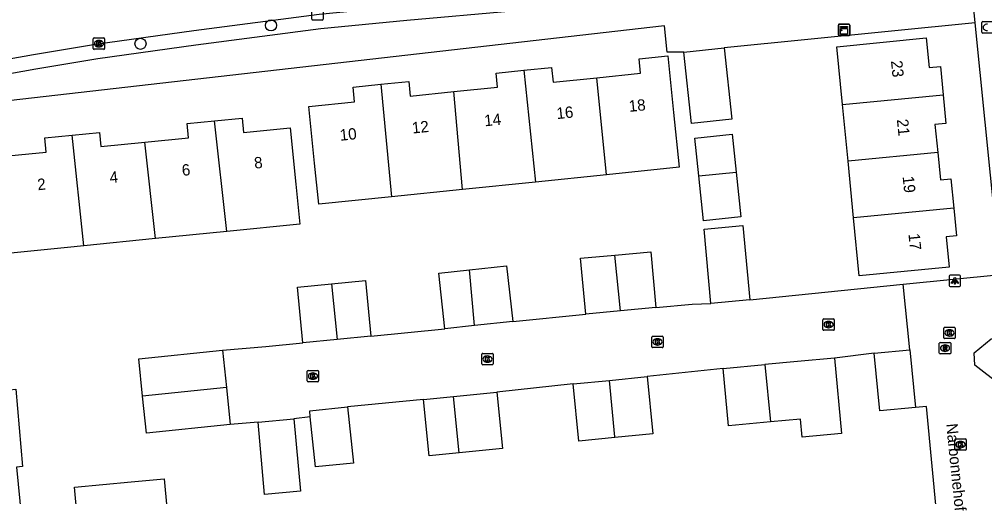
# Model space of a CAD drawing. Extents: x 158461 to 159795, y 387220 to 388672.
# Drawn here: x 159171.8 to 159256.6, y 388073 to 388114.9 of the extents above; entities that cross this region are included whole.
import ezdxf

# ---------------------------------------------------------------- set-up
doc = ezdxf.new("R2010")
doc.units = 0
for name, color, linetype in [('IMGEO_Boom', 7, 'Continuous'), ('IMGEO_Brandkraan', 7, 'Continuous'), ('IMGEO_Kast', 7, 'Continuous'), ('IMGEO_Kolk', 7, 'Continuous'), ('IMGEO_Lichtpunt', 7, 'Continuous'), ('IMGEO_Openbare_ruimte_label', 7, 'Continuous'), ('IMGEO_Pand', 7, 'Continuous'), ('IMGEO_Pand_nummerreeks', 7, 'Continuous'), ('IMGEO_Rijbaan_lokaal_open', 7, 'Continuous'), ('IMGEO_Rioolput', 7, 'Continuous'), ('IMGEO_Voetpad_open', 7, 'Continuous')]:
    doc.layers.add(name, color=color, linetype=linetype)

msp = doc.modelspace()

# ---------------------------------------------------------------- linework, layer by layer
at = {"layer": 'IMGEO_Boom'}
for centre in [(159193.902, 388114.407), (159182.432, 388112.789)]:
    msp.add_circle(centre, 0.489, dxfattribs=at)
at = {"layer": 'IMGEO_Brandkraan'}
for p, q in [((159256.358, 388113.815), (159256.358, 388114.667)), ((159256.433, 388114.741), (159257.285, 388114.741)), ((159257.285, 388113.741), (159256.433, 388113.741))]:
    msp.add_line(p, q, dxfattribs=at)
for points in [[(159256.358, 388113.815), (159256.358, 388114.667)], [(159256.433, 388114.741), (159257.285, 388114.741)], [(159257.285, 388113.741), (159256.433, 388113.741)]]:
    msp.add_lwpolyline(points, dxfattribs=at)
for centre, start, end in [((159256.435, 388114.665), 91.55205, 178.44795), ((159256.435, 388114.665), 91.55205, 178.44795), ((159256.435, 388113.817), 181.55205, 268.44795), ((159256.435, 388113.817), 181.55205, 268.44795)]:
    msp.add_arc(centre, 0.0765, start, end, dxfattribs=at)
msp.add_ellipse((159256.845, 388114.241), major_axis=(-0.387, 0.002), ratio=0.722429, start_param=4.712389, end_param=7.853982, dxfattribs=at)
at = {"layer": 'IMGEO_Kast'}
for p, q in [((159243.742, 388113.587), (159243.742, 388114.428)), ((159243.742, 388114.428), (159243.742, 388113.587)), ((159243.817, 388114.512), (159244.658, 388114.512)), ((159244.658, 388114.512), (159243.817, 388114.512)), ((159244.742, 388114.437), (159244.742, 388113.596)), ((159244.742, 388113.596), (159244.742, 388114.437)), ((159244.667, 388113.512), (159243.826, 388113.512)), ((159243.826, 388113.512), (159244.667, 388113.512))]:
    msp.add_line(p, q, dxfattribs=at)
for points in [[(159243.937, 388114.302), (159244.537, 388114.302), (159244.537, 388114.217), (159243.937, 388114.217), (159243.937, 388114.302)], [(159243.937, 388114.127), (159244.537, 388114.127), (159244.537, 388113.638), (159243.937, 388113.638), (159243.937, 388114.127)]]:
    msp.add_lwpolyline(points, dxfattribs=at)
msp.add_circle((159244.021, 388113.976), 0.0377, dxfattribs=at)
for centre, start, end in [((159243.82, 388114.434), 92.4484, 184.28452), ((159243.82, 388114.434), 92.4484, 184.28452), ((159244.664, 388114.434), 2.4484, 94.28452), ((159244.664, 388114.434), 2.4484, 94.28452), ((159243.82, 388113.59), 182.4484, 274.28452), ((159243.82, 388113.59), 182.4484, 274.28452), ((159244.664, 388113.59), 272.4484, 4.28452), ((159244.664, 388113.59), 272.4484, 4.28452)]:
    msp.add_arc(centre, 0.0779, start, end, dxfattribs=at)
at = {"layer": 'IMGEO_Kolk'}
for p, q in [((159197.479, 388114.947), (159197.479, 388115.799)), ((159198.48, 388115.799), (159198.48, 388114.947)), ((159198.406, 388114.873), (159197.554, 388114.873)), ((159178.282, 388112.379), (159178.282, 388113.231)), ((159178.357, 388113.305), (159179.209, 388113.305)), ((159178.77, 388113.085), (159178.795, 388113.085)), ((159179.283, 388113.231), (159179.283, 388112.379)), ((159179.209, 388112.305), (159178.357, 388112.305)), ((159178.793, 388112.525), (159178.768, 388112.525)), ((159242.385, 388087.674), (159242.385, 388088.526)), ((159242.46, 388088.6), (159243.312, 388088.6)), ((159242.873, 388088.38), (159242.898, 388088.38)), ((159243.386, 388088.526), (159243.386, 388087.674)), ((159243.312, 388087.6), (159242.46, 388087.6)), ((159242.896, 388087.82), (159242.871, 388087.82)), ((159253.008, 388086.94), (159253.008, 388087.792)), ((159253.083, 388087.866), (159253.935, 388087.866)), ((159253.496, 388087.646), (159253.521, 388087.646)), ((159254.009, 388087.792), (159254.009, 388086.94)), ((159227.352, 388086.15), (159227.352, 388087.002)), ((159227.427, 388087.076), (159228.279, 388087.076)), ((159227.84, 388086.856), (159227.865, 388086.856)), ((159228.353, 388087.002), (159228.353, 388086.15)), ((159253.935, 388086.866), (159253.083, 388086.866)), ((159253.519, 388087.086), (159253.494, 388087.086)), ((159228.279, 388086.076), (159227.427, 388086.076)), ((159227.863, 388086.296), (159227.838, 388086.296)), ((159212.421, 388084.639), (159212.421, 388085.491)), ((159212.496, 388085.565), (159213.348, 388085.565)), ((159212.932, 388084.785), (159212.907, 388084.785)), ((159212.909, 388085.345), (159212.934, 388085.345)), ((159213.422, 388085.491), (159213.422, 388084.639)), ((159197.083, 388083.141), (159197.083, 388083.993)), ((159197.158, 388084.067), (159198.01, 388084.067)), ((159198.084, 388083.993), (159198.084, 388083.141)), ((159213.348, 388084.565), (159212.496, 388084.565)), ((159198.01, 388083.067), (159197.158, 388083.067)), ((159197.594, 388083.287), (159197.569, 388083.287)), ((159197.571, 388083.847), (159197.596, 388083.847)), ((159253.983, 388077.125), (159253.983, 388077.977)), ((159254.058, 388078.051), (159254.91, 388078.051)), ((159254.984, 388077.977), (159254.984, 388077.125)), ((159254.494, 388077.271), (159254.469, 388077.271)), ((159254.471, 388077.831), (159254.496, 388077.831)), ((159254.91, 388077.051), (159254.058, 388077.051))]:
    msp.add_line(p, q, dxfattribs=at)
for points in [[(159197.479, 388114.947), (159197.479, 388115.799)], [(159198.48, 388115.799), (159198.48, 388114.947)], [(159198.406, 388114.873), (159197.554, 388114.873)], [(159178.282, 388112.379), (159178.282, 388113.231)], [(159178.357, 388113.305), (159179.209, 388113.305)], [(159178.603, 388113.005), (159178.726, 388113.005), (159178.726, 388112.854), (159178.856, 388113.005), (159179.02, 388113.005), (159178.874, 388112.854), (159179.027, 388112.605), (159178.875, 388112.605), (159178.79, 388112.769), (159178.726, 388112.702), (159178.726, 388112.605), (159178.603, 388112.605), (159178.603, 388113.005)], [(159179.283, 388113.231), (159179.283, 388112.379)], [(159179.209, 388112.305), (159178.357, 388112.305)], [(159242.385, 388087.674), (159242.385, 388088.526)], [(159242.46, 388088.6), (159243.312, 388088.6)], [(159242.706, 388088.3), (159242.829, 388088.3), (159242.829, 388088.149), (159242.959, 388088.3), (159243.123, 388088.3), (159242.977, 388088.149), (159243.13, 388087.9), (159242.978, 388087.9), (159242.893, 388088.064), (159242.829, 388087.997), (159242.829, 388087.9), (159242.706, 388087.9), (159242.706, 388088.3)], [(159243.386, 388088.526), (159243.386, 388087.674)], [(159243.312, 388087.6), (159242.46, 388087.6)], [(159253.008, 388086.94), (159253.008, 388087.792)], [(159253.083, 388087.866), (159253.935, 388087.866)], [(159253.329, 388087.566), (159253.452, 388087.566), (159253.452, 388087.415), (159253.582, 388087.566), (159253.746, 388087.566), (159253.6, 388087.415), (159253.753, 388087.166), (159253.601, 388087.166), (159253.516, 388087.33), (159253.452, 388087.263), (159253.452, 388087.166), (159253.329, 388087.166), (159253.329, 388087.566)], [(159254.009, 388087.792), (159254.009, 388086.94)], [(159227.352, 388086.15), (159227.352, 388087.002)], [(159227.427, 388087.076), (159228.279, 388087.076)], [(159227.673, 388086.776), (159227.796, 388086.776), (159227.796, 388086.625), (159227.926, 388086.776), (159228.09, 388086.776), (159227.944, 388086.625), (159228.097, 388086.376), (159227.945, 388086.376), (159227.86, 388086.54), (159227.796, 388086.473), (159227.796, 388086.376), (159227.673, 388086.376), (159227.673, 388086.776)], [(159228.353, 388087.002), (159228.353, 388086.15)], [(159253.935, 388086.866), (159253.083, 388086.866)], [(159228.279, 388086.076), (159227.427, 388086.076)], [(159212.421, 388084.639), (159212.421, 388085.491)], [(159212.496, 388085.565), (159213.348, 388085.565)], [(159212.742, 388085.265), (159212.865, 388085.265), (159212.865, 388085.114), (159212.995, 388085.265), (159213.159, 388085.265), (159213.013, 388085.114), (159213.166, 388084.865), (159213.014, 388084.865), (159212.929, 388085.029), (159212.865, 388084.962), (159212.865, 388084.865), (159212.742, 388084.865), (159212.742, 388085.265)], [(159213.422, 388085.491), (159213.422, 388084.639)], [(159197.083, 388083.141), (159197.083, 388083.993)], [(159197.158, 388084.067), (159198.01, 388084.067)], [(159198.084, 388083.993), (159198.084, 388083.141)], [(159213.348, 388084.565), (159212.496, 388084.565)], [(159198.01, 388083.067), (159197.158, 388083.067)], [(159197.404, 388083.767), (159197.527, 388083.767), (159197.527, 388083.616), (159197.657, 388083.767), (159197.821, 388083.767), (159197.675, 388083.616), (159197.828, 388083.367), (159197.676, 388083.367), (159197.591, 388083.531), (159197.527, 388083.464), (159197.527, 388083.367), (159197.404, 388083.367), (159197.404, 388083.767)], [(159253.983, 388077.125), (159253.983, 388077.977)], [(159254.058, 388078.051), (159254.91, 388078.051)], [(159254.984, 388077.977), (159254.984, 388077.125)], [(159254.304, 388077.751), (159254.427, 388077.751), (159254.427, 388077.6), (159254.557, 388077.751), (159254.721, 388077.751), (159254.575, 388077.6), (159254.728, 388077.351), (159254.576, 388077.351), (159254.491, 388077.515), (159254.427, 388077.448), (159254.427, 388077.351), (159254.304, 388077.351), (159254.304, 388077.751)], [(159254.91, 388077.051), (159254.058, 388077.051)]]:
    msp.add_lwpolyline(points, dxfattribs=at)
for centre, start, end in [((159197.556, 388114.949), 181.55205, 268.44795), ((159197.556, 388114.949), 181.55205, 268.44795), ((159198.404, 388114.949), 271.55205, 358.44795), ((159198.404, 388114.949), 271.55205, 358.44795), ((159178.359, 388113.229), 91.55205, 178.44795), ((159178.359, 388113.229), 91.55205, 178.44795), ((159179.207, 388113.229), 1.55205, 88.44795), ((159179.207, 388113.229), 1.55205, 88.44795), ((159178.359, 388112.381), 181.55205, 268.44795), ((159178.359, 388112.381), 181.55205, 268.44795), ((159179.207, 388112.381), 271.55205, 358.44795), ((159179.207, 388112.381), 271.55205, 358.44795), ((159242.462, 388088.524), 91.55205, 178.44795), ((159242.462, 388088.524), 91.55205, 178.44795), ((159243.31, 388088.524), 1.55205, 88.44795), ((159243.31, 388088.524), 1.55205, 88.44795), ((159242.462, 388087.676), 181.55205, 268.44795), ((159242.462, 388087.676), 181.55205, 268.44795), ((159243.31, 388087.676), 271.55205, 358.44795), ((159243.31, 388087.676), 271.55205, 358.44795), ((159253.085, 388087.79), 91.55205, 178.44795), ((159253.085, 388087.79), 91.55205, 178.44795), ((159253.933, 388087.79), 1.55205, 88.44795), ((159253.933, 388087.79), 1.55205, 88.44795), ((159227.429, 388087), 91.55205, 178.44795), ((159227.429, 388087), 91.55205, 178.44795), ((159228.277, 388087), 1.55205, 88.44795), ((159228.277, 388087), 1.55205, 88.44795), ((159253.085, 388086.942), 181.55205, 268.44795), ((159253.085, 388086.942), 181.55205, 268.44795), ((159253.933, 388086.942), 271.55205, 358.44795), ((159253.933, 388086.942), 271.55205, 358.44795), ((159227.429, 388086.152), 181.55205, 268.44795), ((159227.429, 388086.152), 181.55205, 268.44795), ((159228.277, 388086.152), 271.55205, 358.44795), ((159228.277, 388086.152), 271.55205, 358.44795), ((159212.498, 388085.489), 91.55205, 178.44795), ((159212.498, 388085.489), 91.55205, 178.44795), ((159213.346, 388085.489), 1.55205, 88.44795), ((159213.346, 388085.489), 1.55205, 88.44795), ((159197.16, 388083.991), 91.55205, 178.44795), ((159197.16, 388083.991), 91.55205, 178.44795), ((159198.008, 388083.991), 1.55205, 88.44795), ((159198.008, 388083.991), 1.55205, 88.44795), ((159212.498, 388084.641), 181.55205, 268.44795), ((159212.498, 388084.641), 181.55205, 268.44795), ((159213.346, 388084.641), 271.55205, 358.44795), ((159213.346, 388084.641), 271.55205, 358.44795), ((159197.16, 388083.143), 181.55205, 268.44795), ((159197.16, 388083.143), 181.55205, 268.44795), ((159198.008, 388083.143), 271.55205, 358.44795), ((159198.008, 388083.143), 271.55205, 358.44795), ((159254.06, 388077.975), 91.55205, 178.44795), ((159254.06, 388077.975), 91.55205, 178.44795), ((159254.908, 388077.975), 1.55205, 88.44795), ((159254.908, 388077.975), 1.55205, 88.44795), ((159254.06, 388077.127), 181.55205, 268.44795), ((159254.06, 388077.127), 181.55205, 268.44795), ((159254.908, 388077.127), 271.55205, 358.44795), ((159254.908, 388077.127), 271.55205, 358.44795)]:
    msp.add_arc(centre, 0.0765, start, end, dxfattribs=at)
for centre, major_axis, ratio, start_param, end_param in [((159178.769, 388112.805), (-0.387, 0.002), 0.722429, 4.712389, 7.853982), ((159178.794, 388112.805), (-0.39, 0.002), 0.717154, 1.570796, 4.712389), ((159242.872, 388088.1), (-0.387, 0.002), 0.722429, 4.712389, 7.853982), ((159242.897, 388088.1), (-0.39, 0.002), 0.717154, 1.570796, 4.712389), ((159253.495, 388087.366), (-0.387, 0.002), 0.722429, 4.712389, 7.853982), ((159253.52, 388087.366), (-0.39, 0.002), 0.717154, 1.570796, 4.712389), ((159227.839, 388086.576), (-0.387, 0.002), 0.722429, 4.712389, 7.853982), ((159227.864, 388086.576), (-0.39, 0.002), 0.717154, 1.570796, 4.712389), ((159212.908, 388085.065), (-0.387, 0.002), 0.722429, 4.712389, 7.853982), ((159212.933, 388085.065), (-0.39, 0.002), 0.717154, 1.570796, 4.712389), ((159197.57, 388083.567), (-0.387, 0.002), 0.722429, 4.712389, 7.853982), ((159197.595, 388083.567), (-0.39, 0.002), 0.717154, 1.570796, 4.712389), ((159254.47, 388077.551), (-0.387, 0.002), 0.722429, 4.712389, 7.853982), ((159254.495, 388077.551), (-0.39, 0.002), 0.717154, 1.570796, 4.712389)]:
    msp.add_ellipse(centre, major_axis=major_axis, ratio=ratio, start_param=start_param, end_param=end_param, dxfattribs=at)
at = {"layer": 'IMGEO_Lichtpunt'}
for p, q in [((159254.38, 388092.444), (159253.572, 388092.444)), ((159254.38, 388092.444), (159253.572, 388092.444)), ((159253.478, 388092.349), (159253.478, 388091.542)), ((159253.478, 388092.349), (159253.478, 388091.542)), ((159254.474, 388091.542), (159254.474, 388092.349)), ((159254.474, 388091.542), (159254.474, 388092.349)), ((159253.572, 388091.448), (159254.38, 388091.448)), ((159253.572, 388091.448), (159254.38, 388091.448))]:
    msp.add_line(p, q, dxfattribs=at)
for points in [[(159253.852, 388092.013), (159253.891, 388091.985), (159253.703, 388091.723), (159253.665, 388091.75), (159253.852, 388092.013)], [(159253.954, 388091.965), (159254.001, 388091.965), (159254.001, 388091.643), (159253.954, 388091.643), (159253.954, 388091.965)], [(159254.064, 388091.985), (159254.102, 388092.012), (159254.289, 388091.75), (159254.25, 388091.722), (159254.064, 388091.985)]]:
    msp.add_lwpolyline(points, dxfattribs=at)
msp.add_circle((159253.977, 388092.147), 0.0994, dxfattribs=at)
for centre, start, end in [((159253.572, 388092.349), 90, 180), ((159253.572, 388092.349), 90, 180), ((159254.38, 388092.349), 0, 90), ((159254.38, 388092.349), 0, 90), ((159253.572, 388091.542), 180, 270), ((159253.572, 388091.542), 180, 270), ((159254.38, 388091.542), 270, 0), ((159254.38, 388091.542), 270, 360)]:
    msp.add_arc(centre, 0.0946, start, end, dxfattribs=at)
at = {"layer": 'IMGEO_Pand'}
for points in [[(159244.108, 388107.44), (159243.609, 388112.539), (159251.454, 388113.307), (159251.709, 388110.698), (159252.708, 388110.795), (159252.951, 388108.306)], [(159233.716, 388112.449), (159234.399, 388106.167), (159230.856, 388105.782), (159230.173, 388112.064)], [(159230.173, 388112.064), (159233.716, 388112.449)], [(159222.52, 388109.81), (159226.373, 388110.206), (159226.244, 388111.461), (159228.757, 388111.719), (159229.268, 388106.746), (159229.762, 388101.929), (159223.387, 388101.275)], [(159209.97, 388108.59), (159213.805, 388108.984), (159213.679, 388110.208), (159216.112, 388110.458)], [(159216.112, 388110.458), (159218.544, 388110.708), (159218.677, 388109.416), (159222.52, 388109.81)], [(159216.112, 388110.458), (159217.144, 388100.634)], [(159203.557, 388109.23), (159206.003, 388109.481), (159206.135, 388108.197), (159209.97, 388108.59)], [(159223.387, 388101.275), (159222.52, 388109.81)], [(159204.49, 388099.336), (159198.099, 388098.68), (159197.727, 388102.306), (159197.216, 388107.279), (159201.242, 388107.692), (159201.11, 388108.979), (159203.557, 388109.23)], [(159203.557, 388109.23), (159204.49, 388099.336)], [(159210.724, 388099.975), (159209.97, 388108.59)], [(159244.108, 388107.44), (159252.951, 388108.306)], [(159252.951, 388108.306), (159253.197, 388105.795), (159252.234, 388105.7), (159252.476, 388103.232)], [(159244.596, 388102.46), (159244.108, 388107.44)], [(159182.802, 388104.129), (159186.651, 388104.514), (159186.525, 388105.777), (159188.947, 388106.02)], [(159188.947, 388106.02), (159191.368, 388106.262), (159191.494, 388105.003), (159195.584, 388105.412), (159196.082, 388100.437), (159196.433, 388096.929), (159190.012, 388096.287)], [(159190.012, 388096.287), (159188.947, 388106.02)], [(159177.458, 388095.031), (159176.017, 388094.887), (159171.041, 388094.389), (159170.191, 388102.879), (159174.141, 388103.274), (159174.017, 388104.511), (159176.433, 388104.753)], [(159176.433, 388104.753), (159178.838, 388104.993), (159178.963, 388103.745), (159182.802, 388104.129)], [(159177.458, 388095.031), (159176.433, 388104.753)], [(159231.482, 388101.175), (159231.138, 388104.495), (159234.42, 388104.835), (159234.766, 388101.497)], [(159183.744, 388095.66), (159182.802, 388104.129)], [(159252.476, 388103.232), (159244.596, 388102.46)], [(159252.476, 388103.232), (159252.712, 388100.824), (159253.637, 388100.914), (159253.889, 388098.343)], [(159245.084, 388097.481), (159244.596, 388102.46)], [(159223.387, 388101.275), (159217.144, 388100.634)], [(159234.766, 388101.497), (159235.173, 388097.571), (159231.89, 388097.231), (159231.482, 388101.175)], [(159231.482, 388101.175), (159234.766, 388101.497)], [(159217.144, 388100.634), (159210.724, 388099.975)], [(159210.724, 388099.975), (159204.49, 388099.336)], [(159253.889, 388098.343), (159254.127, 388095.907), (159253.226, 388095.819), (159253.487, 388093.154), (159245.583, 388092.38), (159245.084, 388097.481)], [(159253.889, 388098.343), (159245.084, 388097.481)], [(159232.543, 388089.967), (159231.942, 388096.502), (159235.357, 388096.816), (159235.958, 388090.281)], [(159190.012, 388096.287), (159183.744, 388095.66)], [(159183.744, 388095.66), (159177.458, 388095.031)], [(159221.545, 388089.018), (159221.091, 388093.929), (159224.105, 388094.208)], [(159224.105, 388094.208), (159227.262, 388094.5), (159227.717, 388089.59)], [(159224.603, 388089.301), (159224.105, 388094.208)], [(159211.342, 388092.916), (159214.603, 388093.275), (159215.143, 388088.38)], [(159209.177, 388087.722), (159208.638, 388092.618), (159211.342, 388092.916)], [(159211.771, 388088.008), (159211.342, 388092.916)], [(159196.698, 388086.493), (159196.214, 388091.385), (159199.204, 388091.681)], [(159199.204, 388091.681), (159202.196, 388091.977), (159202.68, 388087.086)], [(159199.204, 388091.681), (159199.702, 388086.791)], [(159235.958, 388090.281), (159232.543, 388089.967)], [(159224.603, 388089.301), (159221.545, 388089.018)], [(159227.717, 388089.59), (159224.603, 388089.301)], [(159215.143, 388088.38), (159211.771, 388088.008)], [(159211.771, 388088.008), (159209.177, 388087.722)], [(159199.702, 388086.791), (159196.698, 388086.493)], [(159202.68, 388087.086), (159199.702, 388086.791)], [(159182.617, 388081.812), (159182.276, 388085.091), (159189.634, 388085.857)], [(159189.634, 388085.857), (159189.976, 388082.575)], [(159246.885, 388085.574), (159250.02, 388085.885)], [(159250.524, 388080.814), (159247.39, 388080.503), (159246.885, 388085.574)], [(159250.02, 388085.885), (159250.524, 388080.814)], [(159243.402, 388085.154), (159240.164, 388084.85), (159237.284, 388084.58)], [(159243.402, 388085.154), (159244.023, 388078.526), (159240.559, 388078.202), (159240.41, 388079.79), (159237.784, 388079.544)], [(159233.63, 388084.238), (159237.284, 388084.58)], [(159237.784, 388079.544), (159234.102, 388079.199), (159233.63, 388084.238)], [(159237.284, 388084.58), (159237.784, 388079.544)], [(159220.442, 388082.874), (159223.628, 388083.193)], [(159223.628, 388083.193), (159226.94, 388083.524)], [(159224.121, 388078.168), (159224.115, 388078.232), (159223.628, 388083.193)], [(159226.94, 388083.524), (159227.443, 388078.501), (159224.121, 388078.168)], [(159170.914, 388082.363), (159171.476, 388082.413), (159172.081, 388075.607), (159171.548, 388075.56)], [(159189.976, 388082.575), (159182.617, 388081.812)], [(159189.976, 388082.575), (159190.317, 388079.304)], [(159224.121, 388078.168), (159220.945, 388077.85), (159220.442, 388082.874)], [(159190.317, 388079.304), (159182.958, 388078.538), (159182.617, 388081.812)], [(159207.305, 388081.52), (159209.927, 388081.783)], [(159210.428, 388076.817), (159207.804, 388076.553), (159207.305, 388081.52)], [(159209.927, 388081.783), (159213.734, 388082.166)], [(159210.428, 388076.817), (159209.927, 388081.783)], [(159213.734, 388082.166), (159214.233, 388077.199), (159210.428, 388076.817)], [(159197.355, 388079.986), (159197.301, 388080.513), (159200.624, 388080.857)], [(159200.624, 388080.857), (159201.134, 388075.922), (159197.811, 388075.578), (159197.355, 388079.986)], [(159195.91, 388079.807), (159196.489, 388073.45), (159193.341, 388073.163), (159192.762, 388079.521)], [(159192.762, 388079.521), (159195.91, 388079.807)], [(159176.089, 388068.6), (159175.849, 388071.143), (159176.867, 388071.239), (159176.626, 388073.806), (159181.604, 388074.275), (159184.508, 388074.548), (159184.989, 388069.441)]]:
    msp.add_lwpolyline(points, dxfattribs=at)
at = {"layer": 'IMGEO_Rijbaan_lokaal_open'}
for points in [[(159255.766, 388114.639), (159255.399, 388118.305)], [(159169.563, 388111.242), (159173.027, 388111.853), (159178.494, 388112.764), (159187.111, 388113.95), (159198.134, 388115.393), (159205.711, 388116.131), (159215.005, 388116.956), (159223.3, 388117.574), (159226.581, 388117.778)], [(159249.446, 388091.643), (159257.986, 388092.506), (159255.766, 388114.639)], [(159235.958, 388090.281), (159249.446, 388091.643)], [(159250.02, 388085.885), (159249.446, 388091.643)], [(159227.717, 388089.59), (159230.89, 388089.882), (159232.543, 388089.967)], [(159215.143, 388088.38), (159221.545, 388089.018)], [(159202.68, 388087.086), (159209.177, 388087.722)], [(159273.398, 388026.661), (159273.18, 388027.371), (159261.485, 388026.229), (159260.767, 388034.253), (159262.459, 388036.498), (159262.909, 388036.528), (159262.031, 388045.631), (159261.481, 388045.552), (159259.455, 388047.453), (159257.148, 388070.136), (159258.819, 388072.321), (159259.329, 388072.351), (159258.303, 388082.813), (159257.953, 388082.803), (159255.737, 388084.525), (159255.669, 388085.614), (159257.17, 388086.851), (159269.481, 388088.053)], [(159189.634, 388085.857), (159193.445, 388086.183), (159196.698, 388086.493)], [(159246.885, 388085.574), (159243.402, 388085.154)], [(159233.63, 388084.238), (159226.94, 388083.524)], [(159220.442, 388082.874), (159213.734, 388082.166)], [(159207.305, 388081.52), (159200.624, 388080.857)], [(159253.298, 388061.759), (159251.485, 388080.884), (159250.524, 388080.814)], [(159197.355, 388079.986), (159195.91, 388079.807)], [(159192.762, 388079.521), (159190.317, 388079.304)]]:
    msp.add_lwpolyline(points, dxfattribs=at)
at = {"layer": 'IMGEO_Rioolput'}
for p, q in [((159252.615, 388085.598), (159252.615, 388086.45)), ((159252.69, 388086.524), (159253.542, 388086.524)), ((159253.616, 388086.45), (159253.616, 388085.598)), ((159253.126, 388085.744), (159253.101, 388085.744)), ((159253.103, 388086.304), (159253.128, 388086.304)), ((159253.542, 388085.524), (159252.69, 388085.524))]:
    msp.add_line(p, q, dxfattribs=at)
for points in [[(159252.615, 388085.598), (159252.615, 388086.45)], [(159252.69, 388086.524), (159253.542, 388086.524)], [(159253.616, 388086.45), (159253.616, 388085.598)], [(159253.204, 388086.222), (159252.952, 388086.224), (159252.952, 388085.824)], [(159252.952, 388085.824), (159253.076, 388085.824), (159253.076, 388085.986), (159253.087, 388085.986)], [(159253.13, 388086.143), (159253.076, 388086.143), (159253.076, 388086.062)], [(159253.076, 388086.062), (159253.128, 388086.062)], [(159253.134, 388085.957), (159253.205, 388085.824), (159253.345, 388085.824), (159253.28, 388085.95)], [(159253.542, 388085.524), (159252.69, 388085.524)]]:
    msp.add_lwpolyline(points, dxfattribs=at)
for centre, radius, start, end in [((159252.692, 388086.448), 0.0765, 91.55205, 178.44795), ((159252.692, 388086.448), 0.0765, 91.55205, 178.44795), ((159253.54, 388086.448), 0.0765, 1.55205, 88.44795), ((159253.54, 388086.448), 0.0765, 1.55205, 88.44795), ((159252.692, 388085.6), 0.0765, 181.55205, 268.44795), ((159252.692, 388085.6), 0.0765, 181.55205, 268.44795), ((159253.086, 388085.933), 0.0533, 26.02933, 88.69889), ((159253.112, 388086.251), 0.19, 274.7715, 282.96867), ((159253.136, 388086.047), 0.0964, 77.00612, 93.18647), ((159253.15, 388086.104), 0.0378, 276.66336, 79.67722), ((159253.203, 388086.112), 0.109, 350.36119, 89.41601), ((159253.201, 388086.112), 0.112, 277.58423, 350.98172), ((159253.185, 388085.897), 0.108, 29.51342, 73.79051), ((159253.54, 388085.6), 0.0765, 271.55205, 358.44795), ((159253.54, 388085.6), 0.0765, 271.55205, 358.44795)]:
    msp.add_arc(centre, radius, start, end, dxfattribs=at)
for centre, major_axis, ratio, start_param, end_param in [((159253.102, 388086.024), (-0.387, 0.002), 0.722429, 4.712389, 7.853982), ((159253.127, 388086.024), (-0.39, 0.002), 0.717154, 1.570796, 4.712389)]:
    msp.add_ellipse(centre, major_axis=major_axis, ratio=ratio, start_param=start_param, end_param=end_param, dxfattribs=at)
at = {"layer": 'IMGEO_Voetpad_open'}
for points in [[(159226.581, 388117.778), (159226.661, 388116.479), (159223.389, 388116.275), (159215.111, 388115.658), (159205.832, 388114.835), (159198.282, 388114.099), (159187.284, 388112.66), (159178.69, 388111.477), (159173.247, 388110.57), (159169.789, 388109.959), (159169.563, 388111.242)], [(159255.766, 388114.639), (159233.716, 388112.449)], [(159230.173, 388112.064), (159228.709, 388112.041), (159228.463, 388114.379), (159168.724, 388107.552), (159168.949, 388104.996), (159168.761, 388104.978)], [(159171.548, 388075.56), (159174.775, 388042.701)]]:
    msp.add_lwpolyline(points, dxfattribs=at)

# ---------------------------------------------------------------- texts
at = {"layer": 'IMGEO_Openbare_ruimte_label'}
msp.add_text('Narbonnehof', height=1, rotation=275.7961, dxfattribs=at).set_placement((159253.208, 388079.355))
at = {"layer": 'IMGEO_Pand_nummerreeks'}
for s, rotation, p in [('23', 275.76041, (159248.362, 388111.281)), ('18', 5.71421, (159225.376, 388106.8)), ('16', 5.71421, (159219.026, 388106.165)), ('12', 5.71421, (159206.329, 388104.895)), ('14', 5.71421, (159212.679, 388105.53)), ('21', 275.76041, (159248.881, 388106.131)), ('10', 5.71421, (159199.987, 388104.26)), ('8', 5.69652, (159192.466, 388101.805)), ('6', 5.69652, (159186.113, 388101.171)), ('2', 5.69652, (159173.415, 388099.905)), ('4', 5.69652, (159179.765, 388100.538)), ('19', 275.76041, (159249.387, 388101.114)), ('17', 275.76041, (159249.896, 388096.076))]:
    msp.add_text(s, height=1, rotation=rotation, dxfattribs=at).set_placement(p)

doc.saveas('drawing.dxf')
